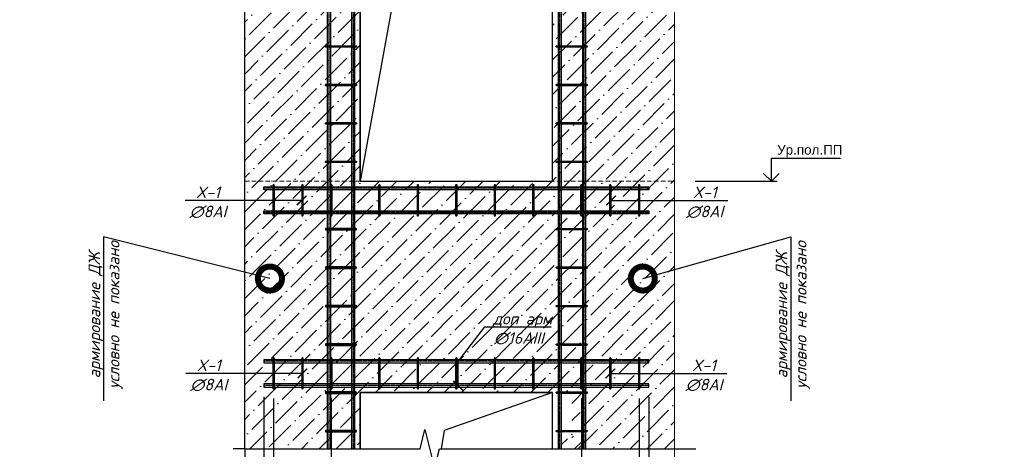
# Model space of a CAD drawing. Header units: millimetres. Extents: x -33345 to 4712671, y -3392 to 121473.
# Tile 997 of 1056: x 3948610 to 3958846, y 49829 to 54297. Entities that reach past the tile are written whole.
import ezdxf
from ezdxf import colors
from ezdxf.entities.mleader import LeaderData, LeaderLine
from ezdxf.math import Vec2, Vec3

# ---------------------------------------------------------------- set-up
doc = ezdxf.new("R2010")
doc.units = ezdxf.units.MM
for name, pattern in [('ACAD_ISO10W100', [18, 12, -3, 0, -3]), ('ГОСТ 2.303 5', [24, 20, -1.5, 1, -1.5]), ('ГОСТ 2.303 6', [12, 8, -1.5, 1, -1.5])]:
    doc.linetypes.add(name, pattern=pattern)
doc.layers.add('.', color=7, linetype='Continuous', lineweight=15)
doc.layers.add('СПДС_РАЗМЕРЫ', color=7, linetype='Continuous')
doc.layers.add('СПДС_СИМВОЛЫ', color=7, linetype='Continuous')
doc.styles.add('_text', font='isocpeui.ttf')
doc.styles.add('ISOCTEUR', font='isocpeui.ttf')
doc.styles.get("Standard").update_dxf_attribs({"font": 'arial.ttf'})
doc.styles.add('style6', font='isocpeui.ttf')
doc.styles.add('X-U-RW-01$0$StyleROMANS', font='GOTHIC.TTF')
doc.dimstyles.new('qqqqqqqqqqqqq', dxfattribs={"dimtxt": 70, "dimasz": 40, "dimexe": 20, "dimexo": 50, "dimgap": 15, "dimtad": 1, "dimdec": 0, "dimtxsty": 'ISOCTEUR', "dimblk": 'OBLIQUE', "dimcen": 0, "dimdle": 20, "dimclrd": 256, "dimadec": 0, "dimazin": 0, "dimtfac": 1, "dimtdec": 0, "dimtmove": 0, "dimatfit": 3, "dimfxl": 1, "dimarcsym": 0})

# ---------------------------------------------------------------- blocks, each defined once
blk = doc.blocks.new('_Oblique')
at = {"color": 0, "linetype": 'ByBlock', "lineweight": -2}
blk.add_line((-0.5, -0.5), (0.5, 0.5), dxfattribs=at)
blk = doc.blocks.new('*D1054')
at = {"color": 0, "lineweight": -2, "transparency": 16777216}
for p, q in [((4116494.7, 1488063.8), (4116494.7, 1487570.3)), ((4116794.7, 1488059.9), (4116794.7, 1487570.3))]:
    blk.add_line(p, q, dxfattribs=at)
at = {"lineweight": -2, "transparency": 16777216}
for p, q in [((4116474.7, 1487590.3), (4116814.7, 1487590.3)), ((4116644.7, 1487590.3), (4116627, 1487446.8)), ((4116627, 1487446.8), (4116210.7, 1487446.8))]:
    blk.add_line(p, q, dxfattribs=at)
at = {"layer": 'Defpoints', "color": 0, "lineweight": 30, "transparency": 16777216}
for p in [(4116494.7, 1488113.8), (4116794.7, 1488109.9), (4116794.7, 1487590.3)]:
    blk.add_point(p, dxfattribs=at)
at = {"lineweight": -2, "transparency": 16777216, "xscale": 40, "yscale": 40, "zscale": 40, "rotation": 180}
blk.add_blockref('_Oblique', (4116494.7, 1487590.3), dxfattribs=at)
at = {"lineweight": -2, "transparency": 16777216, "xscale": 40, "yscale": 40, "zscale": 40}
blk.add_blockref('_Oblique', (4116794.7, 1487590.3), dxfattribs=at)
at = {"color": 0, "transparency": 16777216, "insert": (4116418.8, 1487491.8), "char_height": 60, "attachment_point": 5, "style": '_text'}
blk.add_mtext('2х150=300', dxfattribs=at)
blk = doc.blocks.new('*D1050')
at = {"color": 0, "lineweight": -2, "transparency": 16777216}
for p, q in [((4116794.7, 1488059.9), (4116794.7, 1487570.3)), ((4116844.7, 1488069.9), (4116844.7, 1487570.3))]:
    blk.add_line(p, q, dxfattribs=at)
at = {"lineweight": -2, "transparency": 16777216}
for p, q in [((4116774.7, 1487590.3), (4116844.7, 1487590.3)), ((4116844.7, 1487590.3), (4117038, 1487590.3))]:
    blk.add_line(p, q, dxfattribs=at)
at = {"layer": 'Defpoints', "color": 0, "lineweight": 30, "transparency": 16777216}
for p in [(4116794.7, 1488109.9), (4116844.7, 1488119.9), (4116844.7, 1487590.3)]:
    blk.add_point(p, dxfattribs=at)
at = {"lineweight": -2, "transparency": 16777216, "xscale": 40, "yscale": 40, "zscale": 40, "rotation": 180}
blk.add_blockref('_Oblique', (4116794.7, 1487590.3), dxfattribs=at)
at = {"lineweight": -2, "transparency": 16777216, "xscale": 40, "yscale": 40, "zscale": 40}
blk.add_blockref('_Oblique', (4116844.7, 1487590.3), dxfattribs=at)
at = {"color": 0, "transparency": 16777216, "insert": (4116981, 1487635.3), "char_height": 60, "attachment_point": 5, "style": '_text'}
blk.add_mtext('50', dxfattribs=at)
blk = doc.blocks.new('_ArchTick')
at = {"color": 0, "linetype": 'ByBlock', "const_width": 0.15}
blk.add_lwpolyline([(-0.5, -0.5), (0.5, 0.5)], dxfattribs=at)
blk = doc.blocks.new('*D1051')
at = {"color": 0, "lineweight": -2, "transparency": 16777216}
for p, q in [((4116494.7, 1488063.8), (4116494.7, 1487570.3)), ((4116344.7, 1487744.6), (4116344.7, 1487570.3))]:
    blk.add_line(p, q, dxfattribs=at)
at = {"lineweight": -2, "transparency": 16777216}
blk.add_line((4116324.7, 1487590.3), (4116514.7, 1487590.3), dxfattribs=at)
at = {"layer": 'Defpoints', "color": 0, "lineweight": 30, "transparency": 16777216}
for p in [(4116494.7, 1488113.8), (4116344.7, 1487794.6), (4116494.7, 1487590.3)]:
    blk.add_point(p, dxfattribs=at)
at = {"lineweight": -2, "transparency": 16777216, "xscale": 40, "yscale": 40, "zscale": 40, "rotation": 180}
blk.add_blockref('_Oblique', (4116344.7, 1487590.3), dxfattribs=at)
at = {"lineweight": -2, "transparency": 16777216, "xscale": 40, "yscale": 40, "zscale": 40}
blk.add_blockref('_Oblique', (4116494.7, 1487590.3), dxfattribs=at)
at = {"color": 0, "transparency": 16777216, "insert": (4116419.7, 1487635.3), "char_height": 60, "attachment_point": 5, "style": 'style6'}
blk.add_mtext('150', dxfattribs=at)
blk = doc.blocks.new('_DotSmall')
at = {"color": 0, "linetype": 'ByBlock', "const_width": 0.5}
blk.add_lwpolyline([(-0.0625, 0, 1), (0.0625, 0, 1)], format="xyb", close=True, dxfattribs=at)
blk = doc.blocks.new('*D1055')
at = {"color": 0, "lineweight": -2, "transparency": 16777216}
for p, q in [((4114894.7, 1488059.9), (4114894.7, 1487570.3)), ((4115194.7, 1488063.8), (4115194.7, 1487570.3))]:
    blk.add_line(p, q, dxfattribs=at)
at = {"lineweight": -2, "transparency": 16777216}
for p, q in [((4115214.7, 1487590.3), (4114874.7, 1487590.3)), ((4115044.7, 1487590.3), (4115062.4, 1487446.8)), ((4115062.4, 1487446.8), (4115478.7, 1487446.8))]:
    blk.add_line(p, q, dxfattribs=at)
at = {"layer": 'Defpoints', "color": 0, "lineweight": 30, "transparency": 16777216}
for p in [(4114894.7, 1488109.9), (4115194.7, 1488113.8), (4114894.7, 1487590.3)]:
    blk.add_point(p, dxfattribs=at)
at = {"lineweight": -2, "transparency": 16777216, "xscale": 40, "yscale": 40, "zscale": 40, "rotation": 180}
blk.add_blockref('_Oblique', (4114894.7, 1487590.3), dxfattribs=at)
at = {"lineweight": -2, "transparency": 16777216, "xscale": 40, "yscale": 40, "zscale": 40}
blk.add_blockref('_Oblique', (4115194.7, 1487590.3), dxfattribs=at)
at = {"color": 0, "transparency": 16777216, "insert": (4115270.5, 1487491.8), "char_height": 60, "attachment_point": 5, "style": '_text'}
blk.add_mtext('2х150=300', dxfattribs=at)
blk = doc.blocks.new('*D1052')
at = {"color": 0, "lineweight": -2, "transparency": 16777216}
for p, q in [((4114844.7, 1488069.9), (4114844.7, 1487570.3)), ((4114894.7, 1488059.9), (4114894.7, 1487570.3))]:
    blk.add_line(p, q, dxfattribs=at)
at = {"lineweight": -2, "transparency": 16777216}
for p, q in [((4114844.7, 1487590.3), (4114651.4, 1487590.3)), ((4114914.7, 1487590.3), (4114844.7, 1487590.3))]:
    blk.add_line(p, q, dxfattribs=at)
at = {"layer": 'Defpoints', "color": 0, "lineweight": 30, "transparency": 16777216}
for p in [(4114844.7, 1488119.9), (4114894.7, 1488109.9), (4114844.7, 1487590.3)]:
    blk.add_point(p, dxfattribs=at)
at = {"lineweight": -2, "transparency": 16777216, "xscale": 40, "yscale": 40, "zscale": 40, "rotation": 180}
blk.add_blockref('_Oblique', (4114844.7, 1487590.3), dxfattribs=at)
at = {"lineweight": -2, "transparency": 16777216, "xscale": 40, "yscale": 40, "zscale": 40}
blk.add_blockref('_Oblique', (4114894.7, 1487590.3), dxfattribs=at)
at = {"color": 0, "transparency": 16777216, "insert": (4114708.4, 1487635.3), "char_height": 60, "attachment_point": 5, "style": '_text'}
blk.add_mtext('50', dxfattribs=at)
blk = doc.blocks.new('*D1053')
at = {"color": 0, "lineweight": -2, "transparency": 16777216}
for p, q in [((4115194.7, 1488063.8), (4115194.7, 1487570.3)), ((4115344.7, 1487744.6), (4115344.7, 1487570.3))]:
    blk.add_line(p, q, dxfattribs=at)
at = {"lineweight": -2, "transparency": 16777216}
blk.add_line((4115364.7, 1487590.3), (4115174.7, 1487590.3), dxfattribs=at)
at = {"layer": 'Defpoints', "color": 0, "lineweight": 30, "transparency": 16777216}
for p in [(4115194.7, 1488113.8), (4115344.7, 1487794.6), (4115194.7, 1487590.3)]:
    blk.add_point(p, dxfattribs=at)
at = {"lineweight": -2, "transparency": 16777216, "xscale": 40, "yscale": 40, "zscale": 40, "rotation": 180}
blk.add_blockref('_Oblique', (4115194.7, 1487590.3), dxfattribs=at)
at = {"lineweight": -2, "transparency": 16777216, "xscale": 40, "yscale": 40, "zscale": 40}
blk.add_blockref('_Oblique', (4115344.7, 1487590.3), dxfattribs=at)
at = {"color": 0, "transparency": 16777216, "insert": (4115269.7, 1487635.3), "char_height": 60, "attachment_point": 5, "style": 'style6'}
blk.add_mtext('150', dxfattribs=at)
blk = doc.blocks.new('увклооп')
at = {"layer": '.', "ltscale": 10, "transparency": 33554687}
h = blk.add_hatch(dxfattribs=at)
h.set_pattern_fill('ANSI36', color=256, scale=20)
h.set_pattern_definition([(45, (46932469.784, -22915227.067), (33.67596045, 123.478521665), [158.75, -31.75, 0, -31.75])])
h.paths.add_polyline_path([(4116344.7, 1491390.9), (4116344.7, 1489190.9), (4115344.7, 1489190.9), (4115344.7, 1491390.9)], flags=16)
h.paths.add_polyline_path([(4115344.7, 1492490.9), (4115344.7, 1492772.3), (4114744.8, 1492772.3), (4114744.8, 1490335.7), (4114844.8, 1490310.7), (4114644.8, 1490260.7), (4114744.8, 1490235.7), (4114744.8, 1487799), (4115344.7, 1487798.6), (4115344.7, 1488090.5), (4116444.7, 1488090.9), (4116444.7, 1487799), (4116979, 1487799), (4116979, 1490235.7), (4116879, 1490260.7), (4117079, 1490310.7), (4116979, 1490335.7), (4116979, 1492772.3), (4116344.7, 1492772.3), (4116344.7, 1492490.9)])
at = {"lineweight": 15, "ltscale": 4}
h = blk.add_hatch(dxfattribs=at)
h.set_pattern_fill('ANSI36', color=256, scale=20)
h.set_pattern_definition([(45, (2849741.1, 1474270.773), (33.6759605, 123.4785217), [158.75, -31.75, 0, -31.75])])
h.paths.add_polyline_path([(4116499.6, 1487886.9), (4116389.6, 1487886.9), (4116389.6, 1487799), (4116499.6, 1487799)])
at = {"color": 0, "linetype": 'Continuous', "lineweight": 25, "ltscale": 100}
for p, q in [((4117481.8, 1489190.9), (4117481.8, 1489310.9)), ((4117481.8, 1489310.9), (4117842, 1489310.9)), ((4117086.2, 1489190.9), (4117511.8, 1489190.9))]:
    blk.add_line(p, q, dxfattribs=at)
blk.add_line((4114744.8, 1487799), (4114744.8, 1487739))
at = {"color": 0, "lineweight": 30, "ltscale": 100}
for points in [[(4115173.7, 1492772.3), (4115173.7, 1487799)], [(4115189.7, 1492772.3), (4115189.7, 1487799)], [(4115299.7, 1492772.3), (4115299.7, 1487799)], [(4115315.7, 1492772.3), (4115315.7, 1487799)], [(4116373.6, 1492772.3), (4116373.6, 1487799)], [(4116389.6, 1492772.3), (4116389.6, 1487799)], [(4116499.6, 1492772.3), (4116499.6, 1487799)], [(4116515.6, 1492772.3), (4116515.6, 1487799)]]:
    blk.add_lwpolyline(points, dxfattribs=at)
at = {"color": 0, "linetype": 'ГОСТ 2.303 5'}
for points in [[(4115181.7, 1492772.3), (4115181.7, 1487799)], [(4115307.7, 1492772.3), (4115307.7, 1487799)], [(4116381.6, 1492772.3), (4116381.6, 1487799)], [(4116507.6, 1492772.3), (4116507.6, 1487799)], [(4116844.7, 1489153.9), (4114844.7, 1489153.9)], [(4116844.7, 1489027.9), (4114844.7, 1489027.9)], [(4116844.7, 1488253.9), (4114844.7, 1488253.9)], [(4116844.7, 1488127.9), (4114844.7, 1488127.9)]]:
    blk.add_lwpolyline(points, dxfattribs=at)
at = {"color": 0, "lineweight": 30, "ltscale": 4}
blk.add_lwpolyline([(4115344.7, 1489190.9), (4116344.7, 1489190.9), (4116344.7, 1491390.9), (4115344.7, 1491390.9)], close=True, dxfattribs=at)
for points in [[(4115344.7, 1489190.9), (4115344.7, 1491390.9), (4116344.7, 1491390.9), (4115708.3, 1491193.4), (4115344.7, 1489190.9)], [(4115344.7, 1487799), (4115344.7, 1488090.9), (4116344.7, 1488090.9), (4115782, 1487893.4), (4115766.1, 1487799)], [(4114744.8, 1487799), (4115656.4, 1487799), (4115681.4, 1487899), (4115731.4, 1487699), (4115756.4, 1487799), (4117088.6, 1487799)]]:
    blk.add_lwpolyline(points)
at = {"color": 0, "lineweight": 30, "ltscale": 100}
for points in [[(4115167.7, 1489894.9), (4115321.7, 1489894.9, -0.414214), (4115325.7, 1489890.9), (4115325.7, 1489890.9, -0.414214), (4115321.7, 1489886.9), (4115167.7, 1489886.9, -0.414214), (4115163.7, 1489890.9), (4115163.7, 1489890.9, -0.414214), (4115167.7, 1489894.9)], [(4116367.6, 1489894.9), (4116521.5, 1489894.9, -0.414214), (4116525.5, 1489890.9), (4116525.5, 1489890.9, -0.414214), (4116521.5, 1489886.9), (4116367.6, 1489886.9, -0.414214), (4116363.6, 1489890.9), (4116363.6, 1489890.9, -0.414214), (4116367.6, 1489894.9)], [(4115167.7, 1489694.9), (4115321.7, 1489694.9, -0.414214), (4115325.7, 1489690.9), (4115325.7, 1489690.9, -0.414214), (4115321.7, 1489686.9), (4115167.7, 1489686.9, -0.414214), (4115163.7, 1489690.9), (4115163.7, 1489690.9, -0.414214), (4115167.7, 1489694.9)], [(4116367.6, 1489694.9), (4116521.5, 1489694.9, -0.414214), (4116525.5, 1489690.9), (4116525.5, 1489690.9, -0.414214), (4116521.5, 1489686.9), (4116367.6, 1489686.9, -0.414214), (4116363.6, 1489690.9), (4116363.6, 1489690.9, -0.414214), (4116367.6, 1489694.9)], [(4115167.7, 1489494.9), (4115321.7, 1489494.9, -0.414214), (4115325.7, 1489490.9), (4115325.7, 1489490.9, -0.414214), (4115321.7, 1489486.9), (4115167.7, 1489486.9, -0.414214), (4115163.7, 1489490.9), (4115163.7, 1489490.9, -0.414214), (4115167.7, 1489494.9)], [(4116367.6, 1489494.9), (4116521.5, 1489494.9, -0.414214), (4116525.5, 1489490.9), (4116525.5, 1489490.9, -0.414214), (4116521.5, 1489486.9), (4116367.6, 1489486.9, -0.414214), (4116363.6, 1489490.9), (4116363.6, 1489490.9, -0.414214), (4116367.6, 1489494.9)], [(4115167.7, 1489294.9), (4115321.7, 1489294.9, -0.414214), (4115325.7, 1489290.9), (4115325.7, 1489290.9, -0.414214), (4115321.7, 1489286.9), (4115167.7, 1489286.9, -0.414214), (4115163.7, 1489290.9), (4115163.7, 1489290.9, -0.414214), (4115167.7, 1489294.9)], [(4116367.6, 1489294.9), (4116521.5, 1489294.9, -0.414214), (4116525.5, 1489290.9), (4116525.5, 1489290.9, -0.414214), (4116521.5, 1489286.9), (4116367.6, 1489286.9, -0.414214), (4116363.6, 1489290.9), (4116363.6, 1489290.9, -0.414214), (4116367.6, 1489294.9)], [(4114898.7, 1489013.8), (4114898.7, 1489167.9, 0.414214), (4114894.7, 1489171.9), (4114894.7, 1489171.9, 0.414214), (4114890.7, 1489167.9), (4114890.7, 1489013.8, 0.414214), (4114894.7, 1489009.8), (4114894.7, 1489009.8, 0.414214), (4114898.7, 1489013.8)], [(4115048.7, 1489013.8), (4115048.7, 1489167.9, 0.414214), (4115044.7, 1489171.9), (4115044.7, 1489171.9, 0.414214), (4115040.7, 1489167.9), (4115040.7, 1489013.8, 0.414214), (4115044.7, 1489009.8), (4115044.7, 1489009.8, 0.414214), (4115048.7, 1489013.8)], [(4115198.7, 1489013.8), (4115198.7, 1489167.9, 0.414214), (4115194.7, 1489171.9), (4115194.7, 1489171.9, 0.414214), (4115190.7, 1489167.9), (4115190.7, 1489013.8, 0.414214), (4115194.7, 1489009.8), (4115194.7, 1489009.8, 0.414214), (4115198.7, 1489013.8)], [(4115448.7, 1489013.8), (4115448.7, 1489167.9, 0.414214), (4115444.7, 1489171.9), (4115444.7, 1489171.9, 0.414214), (4115440.7, 1489167.9), (4115440.7, 1489013.8, 0.414214), (4115444.7, 1489009.8), (4115444.7, 1489009.8, 0.414214), (4115448.7, 1489013.8)], [(4115648.7, 1489013.8), (4115648.7, 1489167.9, 0.414214), (4115644.7, 1489171.9), (4115644.7, 1489171.9, 0.414214), (4115640.7, 1489167.9), (4115640.7, 1489013.8, 0.414214), (4115644.7, 1489009.8), (4115644.7, 1489009.8, 0.414214), (4115648.7, 1489013.8)], [(4115848.7, 1489013.8), (4115848.7, 1489167.9, 0.414214), (4115844.7, 1489171.9), (4115844.7, 1489171.9, 0.414214), (4115840.7, 1489167.9), (4115840.7, 1489013.8, 0.414214), (4115844.7, 1489009.8), (4115844.7, 1489009.8, 0.414214), (4115848.7, 1489013.8)], [(4116048.7, 1489013.8), (4116048.7, 1489167.9, 0.414214), (4116044.7, 1489171.9), (4116044.7, 1489171.9, 0.414214), (4116040.7, 1489167.9), (4116040.7, 1489013.8, 0.414214), (4116044.7, 1489009.8), (4116044.7, 1489009.8, 0.414214), (4116048.7, 1489013.8)], [(4116248.7, 1489013.8), (4116248.7, 1489167.9, 0.414214), (4116244.7, 1489171.9), (4116244.7, 1489171.9, 0.414214), (4116240.7, 1489167.9), (4116240.7, 1489013.8, 0.414214), (4116244.7, 1489009.8), (4116244.7, 1489009.8, 0.414214), (4116248.7, 1489013.8)], [(4116248.7, 1489013.8), (4116248.7, 1489167.9, 0.414214), (4116244.7, 1489171.9), (4116244.7, 1489171.9, 0.414214), (4116240.7, 1489167.9), (4116240.7, 1489013.8, 0.414214), (4116244.7, 1489009.8), (4116244.7, 1489009.8, 0.414214), (4116248.7, 1489013.8)], [(4116498.7, 1489013.8), (4116498.7, 1489167.9, 0.414214), (4116494.7, 1489171.9), (4116494.7, 1489171.9, 0.414214), (4116490.7, 1489167.9), (4116490.7, 1489013.8, 0.414214), (4116494.7, 1489009.8), (4116494.7, 1489009.8, 0.414214), (4116498.7, 1489013.8)], [(4116648.7, 1489013.8), (4116648.7, 1489167.9, 0.414214), (4116644.7, 1489171.9), (4116644.7, 1489171.9, 0.414214), (4116640.7, 1489167.9), (4116640.7, 1489013.8, 0.414214), (4116644.7, 1489009.8), (4116644.7, 1489009.8, 0.414214), (4116648.7, 1489013.8)], [(4116798.7, 1489013.8), (4116798.7, 1489167.9, 0.414214), (4116794.7, 1489171.9), (4116794.7, 1489171.9, 0.414214), (4116790.7, 1489167.9), (4116790.7, 1489013.8, 0.414214), (4116794.7, 1489009.8), (4116794.7, 1489009.8, 0.414214), (4116798.7, 1489013.8)], [(4115321.7, 1488944.9), (4115167.8, 1488944.9, 0.414214), (4115163.8, 1488940.9), (4115163.8, 1488940.9, 0.414214), (4115167.8, 1488936.9), (4115321.7, 1488936.9, 0.414214), (4115325.7, 1488940.9), (4115325.7, 1488940.9, 0.414214), (4115321.7, 1488944.9)], [(4116367.6, 1488944.9), (4116521.5, 1488944.9, -0.414214), (4116525.5, 1488940.9), (4116525.5, 1488940.9, -0.414214), (4116521.5, 1488936.9), (4116367.6, 1488936.9, -0.414214), (4116363.6, 1488940.9), (4116363.6, 1488940.9, -0.414214), (4116367.6, 1488944.9)], [(4115321.7, 1488744.9), (4115167.8, 1488744.9, 0.414214), (4115163.8, 1488740.9), (4115163.8, 1488740.9, 0.414214), (4115167.8, 1488736.9), (4115321.7, 1488736.9, 0.414214), (4115325.7, 1488740.9), (4115325.7, 1488740.9, 0.414214), (4115321.7, 1488744.9)], [(4116367.6, 1488744.9), (4116521.5, 1488744.9, -0.414214), (4116525.5, 1488740.9), (4116525.5, 1488740.9, -0.414214), (4116521.5, 1488736.9), (4116367.6, 1488736.9, -0.414214), (4116363.6, 1488740.9), (4116363.6, 1488740.9, -0.414214), (4116367.6, 1488744.9)], [(4115321.7, 1488544.9), (4115167.8, 1488544.9, 0.414214), (4115163.8, 1488540.9), (4115163.8, 1488540.9, 0.414214), (4115167.8, 1488536.9), (4115321.7, 1488536.9, 0.414214), (4115325.7, 1488540.9), (4115325.7, 1488540.9, 0.414214), (4115321.7, 1488544.9)], [(4116367.6, 1488544.9), (4116521.5, 1488544.9, -0.414214), (4116525.5, 1488540.9), (4116525.5, 1488540.9, -0.414214), (4116521.5, 1488536.9), (4116367.6, 1488536.9, -0.414214), (4116363.6, 1488540.9), (4116363.6, 1488540.9, -0.414214), (4116367.6, 1488544.9)], [(4115321.7, 1488344.9), (4115167.8, 1488344.9, 0.414214), (4115163.8, 1488340.9), (4115163.8, 1488340.9, 0.414214), (4115167.8, 1488336.9), (4115321.7, 1488336.9, 0.414214), (4115325.7, 1488340.9), (4115325.7, 1488340.9, 0.414214), (4115321.7, 1488344.9)], [(4116367.6, 1488344.9), (4116521.5, 1488344.9, -0.414214), (4116525.5, 1488340.9), (4116525.5, 1488340.9, -0.414214), (4116521.5, 1488336.9), (4116367.6, 1488336.9, -0.414214), (4116363.6, 1488340.9), (4116363.6, 1488340.9, -0.414214), (4116367.6, 1488344.9)], [(4114898.7, 1488113.8), (4114898.7, 1488267.9, 0.414214), (4114894.7, 1488271.9), (4114894.7, 1488271.9, 0.414214), (4114890.7, 1488267.9), (4114890.7, 1488113.8, 0.414214), (4114894.7, 1488109.8), (4114894.7, 1488109.8, 0.414214), (4114898.7, 1488113.8)], [(4115048.7, 1488113.8), (4115048.7, 1488267.9, 0.414214), (4115044.7, 1488271.9), (4115044.7, 1488271.9, 0.414214), (4115040.7, 1488267.9), (4115040.7, 1488113.8, 0.414214), (4115044.7, 1488109.8), (4115044.7, 1488109.8, 0.414214), (4115048.7, 1488113.8)], [(4115198.7, 1488113.8), (4115198.7, 1488267.9, 0.414214), (4115194.7, 1488271.9), (4115194.7, 1488271.9, 0.414214), (4115190.7, 1488267.9), (4115190.7, 1488113.8, 0.414214), (4115194.7, 1488109.8), (4115194.7, 1488109.8, 0.414214), (4115198.7, 1488113.8)], [(4115448.7, 1488113.8), (4115448.7, 1488267.9, 0.414214), (4115444.7, 1488271.9), (4115444.7, 1488271.9, 0.414214), (4115440.7, 1488267.9), (4115440.7, 1488113.8, 0.414214), (4115444.7, 1488109.8), (4115444.7, 1488109.8, 0.414214), (4115448.7, 1488113.8)], [(4115648.7, 1488113.8), (4115648.7, 1488267.9, 0.414214), (4115644.7, 1488271.9), (4115644.7, 1488271.9, 0.414214), (4115640.7, 1488267.9), (4115640.7, 1488113.8, 0.414214), (4115644.7, 1488109.8), (4115644.7, 1488109.8, 0.414214), (4115648.7, 1488113.8)], [(4115848.7, 1488113.8), (4115848.7, 1488267.9, 0.414214), (4115844.7, 1488271.9), (4115844.7, 1488271.9, 0.414214), (4115840.7, 1488267.9), (4115840.7, 1488113.8, 0.414214), (4115844.7, 1488109.8), (4115844.7, 1488109.8, 0.414214), (4115848.7, 1488113.8)], [(4116048.7, 1488113.8), (4116048.7, 1488267.9, 0.414214), (4116044.7, 1488271.9), (4116044.7, 1488271.9, 0.414214), (4116040.7, 1488267.9), (4116040.7, 1488113.8, 0.414214), (4116044.7, 1488109.8), (4116044.7, 1488109.8, 0.414214), (4116048.7, 1488113.8)], [(4116248.7, 1488113.8), (4116248.7, 1488267.9, 0.414214), (4116244.7, 1488271.9), (4116244.7, 1488271.9, 0.414214), (4116240.7, 1488267.9), (4116240.7, 1488113.8, 0.414214), (4116244.7, 1488109.8), (4116244.7, 1488109.8, 0.414214), (4116248.7, 1488113.8)], [(4116248.7, 1488113.8), (4116248.7, 1488267.9, 0.414214), (4116244.7, 1488271.9), (4116244.7, 1488271.9, 0.414214), (4116240.7, 1488267.9), (4116240.7, 1488113.8, 0.414214), (4116244.7, 1488109.8), (4116244.7, 1488109.8, 0.414214), (4116248.7, 1488113.8)], [(4116498.7, 1488113.8), (4116498.7, 1488267.9, 0.414214), (4116494.7, 1488271.9), (4116494.7, 1488271.9, 0.414214), (4116490.7, 1488267.9), (4116490.7, 1488113.8, 0.414214), (4116494.7, 1488109.8), (4116494.7, 1488109.8, 0.414214), (4116498.7, 1488113.8)], [(4116648.7, 1488113.8), (4116648.7, 1488267.9, 0.414214), (4116644.7, 1488271.9), (4116644.7, 1488271.9, 0.414214), (4116640.7, 1488267.9), (4116640.7, 1488113.8, 0.414214), (4116644.7, 1488109.8), (4116644.7, 1488109.8, 0.414214), (4116648.7, 1488113.8)], [(4116798.7, 1488113.8), (4116798.7, 1488267.9, 0.414214), (4116794.7, 1488271.9), (4116794.7, 1488271.9, 0.414214), (4116790.7, 1488267.9), (4116790.7, 1488113.8, 0.414214), (4116794.7, 1488109.8), (4116794.7, 1488109.8, 0.414214), (4116798.7, 1488113.8)], [(4115321.7, 1488094.9), (4115167.8, 1488094.9, 0.414214), (4115163.8, 1488090.9), (4115163.8, 1488090.9, 0.414214), (4115167.8, 1488086.9), (4115321.7, 1488086.9, 0.414214), (4115325.7, 1488090.9), (4115325.7, 1488090.9, 0.414214), (4115321.7, 1488094.9)], [(4116367.6, 1488094.9), (4116521.5, 1488094.9, -0.414214), (4116525.5, 1488090.9), (4116525.5, 1488090.9, -0.414214), (4116521.5, 1488086.9), (4116367.6, 1488086.9, -0.414214), (4116363.6, 1488090.9), (4116363.6, 1488090.9, -0.414214), (4116367.6, 1488094.9)], [(4115321.7, 1487894.9), (4115167.8, 1487894.9, 0.414214), (4115163.8, 1487890.9), (4115163.8, 1487890.9, 0.414214), (4115167.8, 1487886.9), (4115321.7, 1487886.9, 0.414214), (4115325.7, 1487890.9), (4115325.7, 1487890.9, 0.414214), (4115321.7, 1487894.9)], [(4116367.6, 1487894.9), (4116521.5, 1487894.9, -0.414214), (4116525.5, 1487890.9), (4116525.5, 1487890.9, -0.414214), (4116521.5, 1487886.9), (4116367.6, 1487886.9, -0.414214), (4116363.6, 1487890.9), (4116363.6, 1487890.9, -0.414214), (4116367.6, 1487894.9)]]:
    blk.add_lwpolyline(points, format="xyb", dxfattribs=at)
at = {"color": 0, "ltscale": 25}
for points in [[(4115163.7, 1489890.9), (4115325.7, 1489890.9)], [(4116363.6, 1489890.9), (4116525.5, 1489890.9)], [(4115163.7, 1489690.9), (4115325.7, 1489690.9)], [(4116363.6, 1489690.9), (4116525.5, 1489690.9)], [(4115163.7, 1489490.9), (4115325.7, 1489490.9)], [(4116363.6, 1489490.9), (4116525.5, 1489490.9)], [(4115163.7, 1489290.9), (4115325.7, 1489290.9)], [(4116363.6, 1489290.9), (4116525.5, 1489290.9)], [(4115325.7, 1488940.9), (4115163.8, 1488940.9)], [(4116363.6, 1488940.9), (4116525.5, 1488940.9)], [(4115325.7, 1488740.9), (4115163.8, 1488740.9)], [(4116363.6, 1488740.9), (4116525.5, 1488740.9)], [(4115325.7, 1488540.9), (4115163.8, 1488540.9)], [(4116363.6, 1488540.9), (4116525.5, 1488540.9)], [(4115325.7, 1488340.9), (4115163.8, 1488340.9)], [(4116363.6, 1488340.9), (4116525.5, 1488340.9)], [(4115325.7, 1488090.9), (4115163.8, 1488090.9)], [(4116363.6, 1488090.9), (4116525.5, 1488090.9)], [(4115325.7, 1487890.9), (4115163.8, 1487890.9)], [(4116363.6, 1487890.9), (4116525.5, 1487890.9)]]:
    blk.add_lwpolyline(points, dxfattribs=at)
at = {"color": 0, "linetype": 'Continuous', "lineweight": 25, "ltscale": 100}
blk.add_lwpolyline([(4117441.8, 1489230.9), (4117481.8, 1489190.9), (4117521.8, 1489230.9)], dxfattribs=at)
at = {"color": 0, "linetype": 'ACAD_ISO10W100', "lineweight": 15, "ltscale": 2}
blk.add_lwpolyline([(4114744.8, 1489190.9), (4116979, 1489190.9)], dxfattribs=at)
at = {"color": 0, "linetype": 'ГОСТ 2.303 6', "ltscale": 25}
for points in [[(4114894.7, 1489009.8), (4114894.7, 1489171.9)], [(4115044.7, 1489009.8), (4115044.7, 1489171.9)], [(4115194.7, 1489009.8), (4115194.7, 1489171.9)], [(4115444.7, 1489009.8), (4115444.7, 1489171.9)], [(4115644.7, 1489009.8), (4115644.7, 1489171.9)], [(4115844.7, 1489009.8), (4115844.7, 1489171.9)], [(4116044.7, 1489009.8), (4116044.7, 1489171.9)], [(4116244.7, 1489009.8), (4116244.7, 1489171.9)], [(4116244.7, 1489009.8), (4116244.7, 1489171.9)], [(4116494.7, 1489009.8), (4116494.7, 1489171.9)], [(4116644.7, 1489009.8), (4116644.7, 1489171.9)], [(4116794.7, 1489009.8), (4116794.7, 1489171.9)], [(4114894.7, 1488109.8), (4114894.7, 1488271.9)], [(4115044.7, 1488109.8), (4115044.7, 1488271.9)], [(4115194.7, 1488109.8), (4115194.7, 1488271.9)], [(4115444.7, 1488109.8), (4115444.7, 1488271.9)], [(4115644.7, 1488109.8), (4115644.7, 1488271.9)], [(4115844.7, 1488109.8), (4115844.7, 1488271.9)], [(4116044.7, 1488109.8), (4116044.7, 1488271.9)], [(4116244.7, 1488109.8), (4116244.7, 1488271.9)], [(4116244.7, 1488109.8), (4116244.7, 1488271.9)], [(4116494.7, 1488109.8), (4116494.7, 1488271.9)], [(4116644.7, 1488109.8), (4116644.7, 1488271.9)], [(4116794.7, 1488109.8), (4116794.7, 1488271.9)]]:
    blk.add_lwpolyline(points, dxfattribs=at)
at = {"color": 0, "lineweight": 30, "ltscale": 100}
for points in [[(4116844.7, 1489161.9), (4116844.7, 1489145.9), (4114844.7, 1489145.9), (4114844.7, 1489161.9)], [(4116844.7, 1489035.9), (4116844.7, 1489019.9), (4114844.7, 1489019.9), (4114844.7, 1489035.9)], [(4116844.7, 1488245.9), (4116844.7, 1488261.9), (4114844.7, 1488261.9), (4114844.7, 1488245.9)], [(4116844.7, 1488119.9), (4116844.7, 1488135.9), (4114844.7, 1488135.9), (4114844.7, 1488119.9)]]:
    blk.add_lwpolyline(points, close=True, dxfattribs=at)
at = {"color": 0, "lineweight": 30, "ltscale": 4}
blk.add_lwpolyline([(4116344.7, 1487799), (4116344.7, 1488090.9), (4115344.7, 1488090.9), (4115344.7, 1487799)], dxfattribs=at)
at = {"layer": 'СПДС_РАЗМЕРЫ', "linetype": 'Continuous', "lineweight": 15, "ltscale": 4}
blk.add_line((4116979, 1487799), (4116979, 1487739), dxfattribs=at)
blk.add_lwpolyline([(4116979, 1487799), (4116979, 1490235.7), (4116879, 1490260.7), (4117079, 1490310.7), (4116979, 1490335.7), (4116979, 1492772.3)], dxfattribs=at)
at = {"layer": 'СПДС_СИМВОЛЫ', "linetype": 'Continuous', "ltscale": 4}
blk.add_line((4114744.8, 1487799), (4114684.8, 1487799), dxfattribs=at)
blk.add_lwpolyline([(4114744.8, 1487799), (4114744.8, 1490235.7), (4114644.8, 1490260.7), (4114844.8, 1490310.7), (4114744.8, 1490335.7), (4114744.8, 1492772.3)], dxfattribs=at)
at = {"insert": (4117511.7, 1489378.8), "char_height": 50, "width": 311.42, "attachment_point": 1}
blk.add_mtext('Ур.пол.ПП', dxfattribs=at)
dim = blk.add_linear_dim(base=(4114844.7, 1487590.3), p1=(4114894.7, 1488109.9), p2=(4114844.7, 1488119.9), angle=180, dimstyle='qqqqqqqqqqqqq', override={"dimtxt": 60, "dimtxsty": '_text'})
dim.commit()
dim.dimension.update_dxf_attribs({"geometry": '*D1052', "text_midpoint": (4114708.4, 1487590.3), "dimtype": 128})
dim = blk.add_linear_dim(base=(4114894.7, 1487590.3), p1=(4115194.7, 1488113.8), p2=(4114894.7, 1488109.9), text='2х150=<>', dimstyle='qqqqqqqqqqqqq', override={"dimtxt": 60, "dimtxsty": '_text', "dimtmove": 1})
dim.commit()
dim.dimension.update_dxf_attribs({"geometry": '*D1055', "text_midpoint": (4115077.4, 1487446.8), "dimtype": 128})
dim = blk.add_linear_dim(base=(4115194.7, 1487590.3), p1=(4115344.7, 1487794.6), p2=(4115194.7, 1488113.8), angle=180, dimstyle='qqqqqqqqqqqqq', override={"dimtxt": 60, "dimtxsty": 'style6'})
dim.commit()
dim.dimension.update_dxf_attribs({"geometry": '*D1053', "text_midpoint": (4115269.7, 1487635.3)})
dim = blk.add_linear_dim(base=(4116794.7, 1487590.3), p1=(4116494.7, 1488113.8), p2=(4116794.7, 1488109.9), angle=180, text='2х150=<>', dimstyle='qqqqqqqqqqqqq', override={"dimtxt": 60, "dimtxsty": '_text', "dimtmove": 1})
dim.commit()
dim.dimension.update_dxf_attribs({"geometry": '*D1054', "text_midpoint": (4116612, 1487446.8), "dimtype": 128})
dim = blk.add_linear_dim(base=(4116494.7, 1487590.3), p1=(4116344.7, 1487794.6), p2=(4116494.7, 1488113.8), dimstyle='qqqqqqqqqqqqq', override={"dimtxt": 60, "dimtxsty": 'style6'})
dim.commit()
dim.dimension.update_dxf_attribs({"geometry": '*D1051', "text_midpoint": (4116419.7, 1487635.3)})
dim = blk.add_linear_dim(base=(4116844.7, 1487590.3), p1=(4116794.7, 1488109.9), p2=(4116844.7, 1488119.9), dimstyle='qqqqqqqqqqqqq', override={"dimtxt": 60, "dimtxsty": '_text'})
dim.commit()
dim.dimension.update_dxf_attribs({"geometry": '*D1050', "text_midpoint": (4116981, 1487590.3), "dimtype": 128})
ml = blk.add_multileader_mtext('Standard')
ml.set_content('X-1\\P∅8AI', color=256, style='_text')
ml.set_leader_properties()
ml.set_arrow_properties(name='ARCHTICK')
ml.build(insert=Vec2(0, 0))
ml.multileader.update_dxf_attribs({"text_left_attachment_type": 6, "text_right_attachment_type": 6, "dogleg_length": 0.072, "arrow_head_size": 50})
ctx = ml.context
ctx.base_point, ctx.char_height, ctx.arrow_head_size, ctx.landing_gap_size, ctx.plane_origin = Vec3(4114469.4, 1489090.9), 60, 50, 0.4, Vec3(4115386.7, 1489090.9)
ctx.left_attachment, ctx.right_attachment, ctx.text_align_type = 6, 6, 1
notes = []
notes.append((ctx, [(0, (1, 1, 0), (4114638, 1489090.9), (-1, 0), 0.072, [(0, [(4115040.7, 1489090.9), (4114890.7, 1489090.9)], 0, [])])]))
ctx.mtext.insert, ctx.mtext.alignment, ctx.mtext.flow_direction = Vec3(4114553.7, 1489162.9), 2, 5
ml = blk.add_multileader_mtext('Standard')
ml.set_content('X-1\\P∅8AI', color=256, style='_text')
ml.set_leader_properties()
ml.set_arrow_properties(name='ARCHTICK')
ml.build(insert=Vec2(0, 0))
ml.multileader.update_dxf_attribs({"text_left_attachment_type": 6, "text_right_attachment_type": 6, "dogleg_length": 0.072, "arrow_head_size": 50})
ctx = ml.context
ctx.base_point, ctx.char_height, ctx.arrow_head_size, ctx.landing_gap_size, ctx.plane_origin = Vec3(4117051.4, 1489090.9), 60, 50, 0.4, Vec3(4116502.7, 1489090.9)
ctx.left_attachment, ctx.right_attachment, ctx.text_align_type = 6, 6, 1
notes.append((ctx, [(0, (1, 1, 0), (4117051.3, 1489090.9), (1, 0), 0.072, [(0, [(4116648.7, 1489090.9), (4116798.7, 1489090.9)], 0, [])])]))
ctx.mtext.insert, ctx.mtext.alignment, ctx.mtext.flow_direction = Vec3(4117135.7, 1489162.9), 2, 5
ml = blk.add_multileader_mtext('Standard')
ml.set_content('армирование ДЖ\\Pусловно не показано', color=256, style='_text')
ml.set_leader_properties()
ml.set_arrow_properties(name='DOTSMALL')
ml.build(insert=Vec2(0, 0))
ml.multileader.update_dxf_attribs({"text_left_attachment_type": 6, "text_right_attachment_type": 6, "dogleg_length": 0.072, "arrow_head_size": 250})
ctx = ml.context
ctx.base_point, ctx.char_height, ctx.arrow_head_size, ctx.landing_gap_size, ctx.plane_origin, ctx.plane_x_axis, ctx.plane_y_axis = Vec3(4114011.5, 1488087.1), 60, 250, 0.4, Vec3(4115045.2, 1489123.8), Vec3(0, 1), Vec3(-1, 0)
ctx.left_attachment, ctx.right_attachment, ctx.text_align_type = 6, 6, 1
notes.append((ctx, [(0, (1, 1, 0), (4114011.5, 1488901), (0, -1), 0.072, [(0, [(4114875.7, 1488684.3)], 0, [])])]))
ctx.mtext.insert, ctx.mtext.text_direction, ctx.mtext.rotation, ctx.mtext.alignment, ctx.mtext.flow_direction = Vec3(4113933.5, 1488494), Vec3(0, 1), 1.570796, 2, 5
ml = blk.add_multileader_mtext('Standard')
ml.set_content('армирование ДЖ\\Pусловно не показано', color=256, style='_text')
ml.set_leader_properties()
ml.set_arrow_properties(name='DOTSMALL')
ml.build(insert=Vec2(0, 0))
ml.multileader.update_dxf_attribs({"text_left_attachment_type": 6, "text_right_attachment_type": 6, "dogleg_length": 0.072, "arrow_head_size": 250})
ctx = ml.context
ctx.base_point, ctx.char_height, ctx.arrow_head_size, ctx.landing_gap_size, ctx.plane_origin, ctx.plane_x_axis, ctx.plane_y_axis = Vec3(4117582.6, 1488087.1), 60, 250, 0.4, Vec3(4116844.2, 1489123.8), Vec3(0, 1), Vec3(-1, 0)
ctx.left_attachment, ctx.right_attachment, ctx.text_align_type = 6, 6, 1
notes.append((ctx, [(0, (1, 1, 0), (4117582.6, 1488901), (0, -1), 0.072, [(0, [(4116813.7, 1488684.3)], 0, [])])]))
ctx.mtext.insert, ctx.mtext.text_direction, ctx.mtext.rotation, ctx.mtext.alignment, ctx.mtext.flow_direction = Vec3(4117504.6, 1488494), Vec3(0, 1), 1.570796, 2, 5
ml = blk.add_multileader_mtext('Standard')
ml.set_content(' доп арм\\P∅16AIII', color=256, style='_text')
ml.set_leader_properties()
ml.set_arrow_properties(name='ARCHTICK')
ml.build(insert=Vec2(0, 0))
ml.multileader.update_dxf_attribs({"text_left_attachment_type": 6, "text_right_attachment_type": 6, "dogleg_length": 0.072, "arrow_head_size": 50})
ctx = ml.context
ctx.base_point, ctx.char_height, ctx.arrow_head_size, ctx.landing_gap_size, ctx.plane_origin = Vec3(4115993.1, 1488433.2), 60, 50, 0.4, Vec3(4116396, 1488127)
ctx.left_attachment, ctx.right_attachment, ctx.text_align_type = 6, 6, 1
notes.append((ctx, [(1, (1, 1, 0), (4115993.1, 1488433.2), (1, 0), 0.072, [(1, [(4115854.3, 1488127), (4115854.3, 1488253)], 0, [])])]))
ctx.mtext.insert, ctx.mtext.width, ctx.mtext.alignment, ctx.mtext.flow_direction = Vec3(4116169.5, 1488505.2), 361.7, 2, 5
ml = blk.add_multileader_mtext('Standard')
ml.set_content('X-1\\P∅8AI', color=256, style='_text')
ml.set_leader_properties()
ml.set_arrow_properties(name='ARCHTICK')
ml.build(insert=Vec2(0, 0))
ml.multileader.update_dxf_attribs({"text_left_attachment_type": 6, "text_right_attachment_type": 6, "dogleg_length": 0.072, "arrow_head_size": 50})
ctx = ml.context
ctx.base_point, ctx.char_height, ctx.arrow_head_size, ctx.landing_gap_size, ctx.plane_origin = Vec3(4114473.4, 1488190.9), 60, 50, 0.4, Vec3(4115390.7, 1488190.9)
ctx.left_attachment, ctx.right_attachment, ctx.text_align_type = 6, 6, 1
notes.append((ctx, [(0, (1, 1, 0), (4114642, 1488190.9), (-1, 0), 0.072, [(0, [(4115044.7, 1488190.9), (4114894.7, 1488190.9)], 0, [])])]))
ctx.mtext.insert, ctx.mtext.alignment, ctx.mtext.flow_direction = Vec3(4114557.7, 1488262.9), 2, 5
ml = blk.add_multileader_mtext('Standard')
ml.set_content('X-1\\P∅8AI', color=256, style='_text')
ml.set_leader_properties()
ml.set_arrow_properties(name='ARCHTICK')
ml.build(insert=Vec2(0, 0))
ml.multileader.update_dxf_attribs({"text_left_attachment_type": 6, "text_right_attachment_type": 6, "dogleg_length": 0.072, "arrow_head_size": 50})
ctx = ml.context
ctx.base_point, ctx.char_height, ctx.arrow_head_size, ctx.landing_gap_size, ctx.plane_origin = Vec3(4117047.4, 1488190.9), 60, 50, 0.4, Vec3(4116498.7, 1488190.9)
ctx.left_attachment, ctx.right_attachment, ctx.text_align_type = 6, 6, 1
notes.append((ctx, [(0, (1, 1, 0), (4117047.3, 1488190.9), (1, 0), 0.072, [(0, [(4116644.7, 1488190.9), (4116794.7, 1488190.9)], 0, [])])]))
ctx.mtext.insert, ctx.mtext.alignment, ctx.mtext.flow_direction = Vec3(4117131.7, 1488262.9), 2, 5
for ctx, leaders in notes:
    for number, flags, end, landing, length, lines in leaders:
        leader = LeaderData()
        leader.index, (leader.has_last_leader_line, leader.has_dogleg_vector, leader.attachment_direction) = number, flags
        leader.last_leader_point, leader.dogleg_vector, leader.dogleg_length = Vec3(end), Vec3(landing), length
        for number, points, colour, breaks in lines:
            line = LeaderLine()
            line.index, line.vertices, line.color, line.breaks = number, Vec3.list(points), colors.encode_raw_color(colour), breaks
            leader.lines.append(line)
        ctx.leaders.append(leader)

msp = doc.modelspace()

# ---------------------------------------------------------------- block references
at = {"color": 5, "lineweight": 30, "xscale": 2, "yscale": 2, "zscale": 2}
msp.add_blockref('увклооп', (-4278539.637, -2925763.593), dxfattribs=at)

# ---------------------------------------------------------------- texts
at = {"layer": '.', "char_height": 300, "attachment_point": 1, "style": 'X-U-RW-01$0$StyleROMANS'}
for s, insert, width in [('\\pi1269.0585;{\\LАрматурная сетка СГ-1\\P\\pi288.19514;}(разработана на 1 пог.м. длины)', (3578941.241, 52689.006), 7399.29987), ('\\pi1358.97214;{\\LАрматурная сетка СГ-2\\P\\pi418.08158;}(разработана на 1 пог.м. длины)', (3592353.157, 52427.848), 7659.07275), ('\\pi1269.0585;{\\LАрматурная сетка СГ-1\\P\\pi288.19514;}(разработана на 1 пог.м. длины)', (3646055.242, 52161.969), 7399.29987), ('\\pi1269.0585;{\\LАрматурная сетка СГ-1\\P\\pi288.19514;}(разработана на 1 пог.м. длины)', (3717455.179, 52161.969), 7399.29987), ('\\pi1358.97214;{\\LАрматурная сетка СГ-2\\P\\pi418.08158;}(разработана на 1 пог.м. длины)', (3658895.535, 51900.811), 7659.07275)]:
    msp.add_mtext(s, dxfattribs=dict(at, insert=insert, width=width))

doc.saveas('drawing.dxf')
